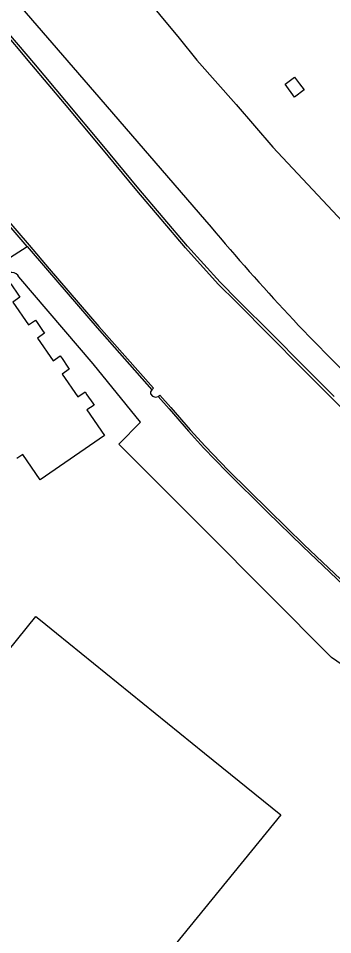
# Model space of a CAD drawing. Extents: x 157692 to 159670, y 381454 to 383289.
# Drawn here: x 157964.6 to 158024.4, y 383012.8 to 383186.8 of the extents above; entities that cross this region are included whole.
import ezdxf

# ---------------------------------------------------------------- set-up
doc = ezdxf.new("R2010")
doc.units = 0
for name, color, linetype in [('IMGEO_Groenvoorziening', 7, 'Continuous'), ('IMGEO_Kademuur', 7, 'Continuous'), ('IMGEO_Pand', 7, 'Continuous'), ('IMGEO_Waterloop', 7, 'Continuous')]:
    doc.layers.add(name, color=color, linetype=linetype)

msp = doc.modelspace()

# ---------------------------------------------------------------- linework, layer by layer
at = {"layer": 'IMGEO_Groenvoorziening'}
for points in [[(157983.69, 383196.98), (157995.16, 383183.05), (157998.57, 383178.89), (158006.04, 383170.49), (158013.01, 383162.37), (158028.14, 383146.26), (158030.96, 383143.25), (158035.36, 383138.7), (158039.03, 383135.31), (158042.71, 383137.83)], [(157962.06, 383192.59), (157979.08, 383172.83), (158000, 383148.66), (158001.27, 383147.18)], [(157956.71, 383143.58), (157960.42, 383139.78), (157966.3, 383143.52)], [(158037.35, 383056.36), (158024.17, 383065.44), (158000, 383089.68), (157983.75, 383105.99), (157987.83, 383110.14), (157978.85, 383121.26), (157964.74, 383137.73)]]:
    msp.add_lwpolyline(points, dxfattribs=at)
for centre, radius, start, end in [((158327.96, 383421.39), 426.51, 220.0089, 222.9845), ((157963.27, 383136.94), 1.67, 28.1949, 142.7238), ((158342.44, 383436.61), 447.49, 223.1458, 226.0555)]:
    msp.add_arc(centre, radius, start, end, dxfattribs=at)
at = {"layer": 'IMGEO_Kademuur'}
for points in [[(158028.34, 383110.61), (158024.27, 383114.66), (158018.34, 383120.6), (158012.56, 383126.42), (158006.08, 383132.93), (158002.62, 383136.36), (157996.39, 383143.25), (157987.16, 383154.13), (157980.16, 383162.57), (157973.4, 383170.66), (157967.16, 383178.04), (157960.98, 383185.38)], [(158024.62, 383115.02), (158018.7, 383120.95), (158012.91, 383126.77), (158006.43, 383133.28), (158002.98, 383136.71), (157996.76, 383143.58), (157987.54, 383154.45), (157980.54, 383162.89), (157973.78, 383170.98), (157967.54, 383178.36), (157961.36, 383185.7)], [(157966.3, 383143.52), (157953.46, 383158.45), (157949.73, 383162.74), (157940.4, 383173.9), (157938.58, 383176.04), (157939.24, 383176.75), (157939.04, 383177)], [(157939.04, 383177), (157939.34, 383177.26), (157939.77, 383176.74), (157939.11, 383176.03), (157940.71, 383174.16), (157950.04, 383163), (157953.76, 383158.72), (157966.66, 383143.74), (157970.49, 383139.3), (157979.9, 383128.32), (157990.31, 383116.59), (157990, 383116.31)], [(157966.3, 383143.52), (157970.17, 383139.03), (157979.58, 383128.05), (157990, 383116.31)], [(157991.18, 383115.02), (157991.49, 383115.3), (157993.61, 383112.94), (157997.27, 383108.72), (158000.13, 383105.59), (158004.56, 383101), (158012.2, 383093.41), (158018.96, 383086.87), (158029.31, 383077.05), (158033.76, 383072.95), (158034.18, 383073.07)], [(157991.18, 383115.02), (157993.29, 383112.66), (157996.96, 383108.44), (157999.82, 383105.3), (158004.26, 383100.7), (158011.91, 383093.11), (158018.67, 383086.57), (158029.02, 383076.74), (158033.64, 383072.48), (158034.3, 383072.66), (158034.18, 383073.07)]]:
    msp.add_lwpolyline(points, dxfattribs=at)
at = {"layer": 'IMGEO_Pand'}
for points in [[(158018.93, 383173.24), (158017.12, 383171.89), (158015.31, 383174.33), (158017.12, 383175.68), (158018.07, 383174.41), (158018.93, 383173.24)], [(157963.18, 383136.39), (157964.65, 383134.24), (157964.88, 383133.89), (157963.56, 383132.93), (157966.55, 383128.64), (157967.89, 383129.55), (157968.23, 383129.05), (157969.36, 383127.39), (157969.59, 383127.06), (157968.25, 383126.1), (157971.24, 383121.8), (157972.59, 383122.73), (157972.94, 383122.21), (157974.05, 383120.58), (157974.29, 383120.22), (157972.95, 383119.27), (157975.95, 383114.98), (157977.31, 383115.88), (157977.66, 383115.36), (157978.76, 383113.74), (157979.01, 383113.39), (157977.66, 383112.47), (157980.98, 383107.65), (157968.76, 383099.23), (157965.45, 383104.04), (157964.34, 383103.28)], [(157904.65, 382995.73), (157908.11, 383000), (157911.06, 383003.64), (157911.37, 383003.39), (157911.63, 383003.71), (157933.37, 383030.54), (157930.8, 383032.62), (157933.95, 383036.51), (157936.52, 383034.43), (157946.07, 383046.22), (157967.98, 383073.26), (157968.86, 383072.55), (157971.87, 383070.11), (158000, 383047.32), (158014.48, 383035.58), (158000, 383017.79), (157985.52, 383000), (157957.89, 382966.07), (157958.36, 382965.69), (157954.87, 382961.38), (157951.72, 382957.5)]]:
    msp.add_lwpolyline(points, dxfattribs=at)
at = {"layer": 'IMGEO_Waterloop'}
msp.add_lwpolyline([(157990, 383116.31), (157989.75, 383115.91), (157989.76, 383115.53), (157990.1, 383115.1), (157990.68, 383114.89), (157991.18, 383115.02)], dxfattribs=at)

doc.saveas('drawing.dxf')
